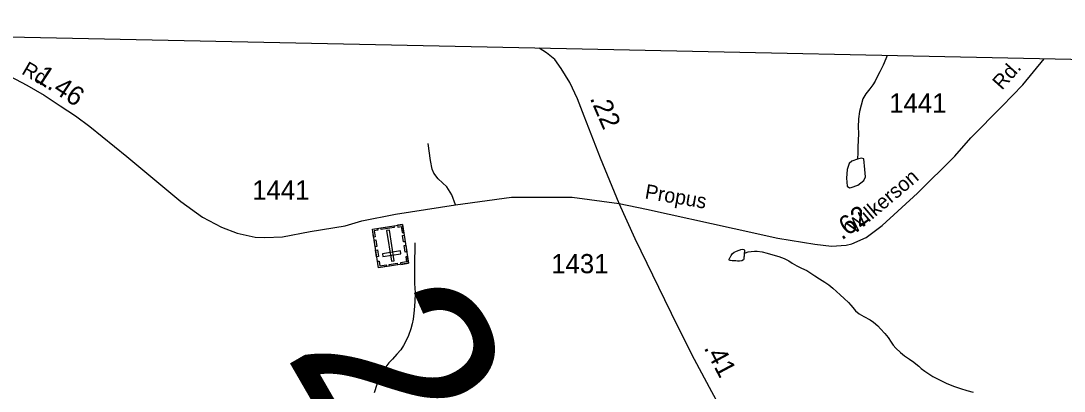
# Model space of a CAD drawing. Extents: x 2056842 to 2160602, y 826753 to 1016856.
# Drawn here: x 2103231 to 2110013, y 1014034 to 1016443 of the extents above; entities that cross this region are included whole.
import ezdxf

# ---------------------------------------------------------------- set-up
doc = ezdxf.new("R2010")
doc.units = 0
for name, color, linetype in [('Exist Boundary Political CountyLine', 7, 'Continuous'), ('Exist Cultural Cemetery CELL', 7, 'Continuous'), ('Exist Hydrographic Misc Water Feature', 7, 'Continuous'), ('Exist Road Non-System Type 51', 7, 'Continuous'), ('Exist Road Secondary Mileage Hundredths English Label', 7, 'Continuous'), ('Exist Road Secondary Structure Standard Bridge Number Label', 7, 'Continuous'), ('Exist Road Secondary Type 41 Attributed', 7, 'Continuous'), ('Exist Road Secondary Type 51 Attributed', 7, 'Continuous'), ('Exist Road Secondary Type 51 Label', 7, 'Continuous'), ('Exist Road Secondary Type 51 Number Label', 7, 'Continuous')]:
    doc.layers.add(name, color=color, linetype=linetype)

msp = doc.modelspace()

# ---------------------------------------------------------------- linework, layer by layer
at = {"layer": 'Exist Boundary Political CountyLine'}
msp.add_lwpolyline([(2115964.3, 1016192.1), (2110262.3, 1016187.5), (2106573, 1016265.5), (2106573, 1016265.5), (2102941.6, 1016340.6), (2102941.6, 1016340.6), (2101374.8, 1016366.7), (2101374.8, 1016366.7), (2099296, 1016389.5), (2098404.7, 1016440.5), (2097360.9, 1016418), (2097356.8, 1016418), (2097286.5, 1016419.1), (2097226.1, 1016420.2), (2097166.3, 1016421.3), (2097111, 1016422.2), (2097102.1, 1016422.4), (2097075.8, 1016422.9), (2097075.8, 1016422.9), (2097071.5, 1016422.9), (2097046.7, 1016423.4), (2096950.9, 1016425.1), (2096514.8, 1016443.2), (2089277.3, 1016380.6)], dxfattribs=at)
at = {"layer": 'Exist Cultural Cemetery CELL'}
for points in [[(2105752.2, 1014866.7), (2105555.5, 1014835.9), (2105516.2, 1015087.5), (2105712.9, 1015118.3)], [(2105548.9, 1015092.6), (2105550.7, 1015081.3), (2105528.9, 1015077.9), (2105535.2, 1015038), (2105524.2, 1015036.2), (2105516.2, 1015087.5)], [(2105657.9, 1015098.1), (2105574, 1015084.9), (2105572.3, 1015096.2), (2105656.1, 1015109.3)], [(2105639.9, 1014878.8), (2105658.4, 1014881.7), (2105627.1, 1015082), (2105608.6, 1015079.2)], [(2105680.2, 1015113.1), (2105682, 1015101.8), (2105703.7, 1015105.2), (2105709.9, 1015065.2), (2105720.9, 1015066.9), (2105712.9, 1015118.2)], [(2105538.6, 1015017.9), (2105545.2, 1014975.1), (2105534, 1014973.3), (2105527.3, 1015016.1)], [(2105723.7, 1015049.2), (2105730.4, 1015006.4), (2105719.1, 1015004.6), (2105712.4, 1015047.4)], [(2105548.7, 1014952.7), (2105555.4, 1014909.9), (2105544.1, 1014908.2), (2105537.5, 1014951)], [(2105701.3, 1014927.6), (2105698.5, 1014946.1), (2105582.1, 1014927.9), (2105585, 1014909.4)], [(2105734.1, 1014982.8), (2105740.7, 1014940), (2105729.5, 1014938.2), (2105722.8, 1014981)], [(2105548.7, 1014878.8), (2105559.9, 1014880.5), (2105564.9, 1014848.7), (2105605, 1014855), (2105606.7, 1014844), (2105555.4, 1014836)], [(2105679, 1014855.3), (2105627.8, 1014847.3), (2105626, 1014858.5), (2105677.2, 1014866.5)], [(2105745.5, 1014909.5), (2105734.3, 1014907.7), (2105739.2, 1014875.9), (2105699.2, 1014869.7), (2105700.9, 1014858.7), (2105752.2, 1014866.7)]]:
    msp.add_lwpolyline(points, close=True, dxfattribs=at)
at = {"layer": 'Exist Hydrographic Misc Water Feature'}
for points in [[(2108861.9, 1016217.1), (2108854.7, 1016196.2), (2108836.6, 1016154.2), (2108814.9, 1016112), (2108798.9, 1016078), (2108784.9, 1016049.9), (2108769.2, 1016025.9), (2108751.1, 1015999.9), (2108723.4, 1015967.8), (2108705.4, 1015935.7), (2108693.3, 1015895.7), (2108683.7, 1015853.7), (2108675.7, 1015805.6), (2108673.8, 1015751.6), (2108676.1, 1015711.7), (2108674, 1015661.6), (2108672.4, 1015625.6), (2108672.4, 1015579.6), (2108670.5, 1015549.6), (2108670.5, 1015543.6)], [(2108670.5, 1015543.6), (2108632.6, 1015531.3), (2108616.1, 1015516.1), (2108602.2, 1015475.7), (2108598.4, 1015420), (2108602.2, 1015368.1), (2108618.7, 1015356.7), (2108628.8, 1015359.3), (2108673, 1015374.4), (2108712.2, 1015403.5), (2108722.3, 1015428.8), (2108718.5, 1015476.9), (2108711, 1015546.5), (2108697.1, 1015550.3), (2108670.5, 1015543.6)], [(2105792.4, 1014998.6), (2105790.8, 1014844.6), (2105791.2, 1014734.6), (2105793.4, 1014672.7), (2105791.4, 1014616.6), (2105787.7, 1014560.6), (2105782, 1014502.7), (2105775.8, 1014472.5), (2105766.2, 1014438.6), (2105750.2, 1014396.4), (2105734.4, 1014358.4), (2105718.4, 1014330.3), (2105700.3, 1014302.3), (2105674.7, 1014274.2), (2105646.6, 1014242.1), (2105622.6, 1014218.2), (2105590.9, 1014174), (2105565.2, 1014129.9), (2105545.1, 1014077.9), (2105527.3, 1014023.8)], [(2107934.4, 1014931.2), (2107934.4, 1014921.4), (2107932.5, 1014911.3), (2107930.7, 1014905.3), (2107930.7, 1014895.3), (2107928.6, 1014889.3), (2107918.6, 1014881.3), (2107902.6, 1014879.2), (2107890.7, 1014879.2), (2107878.6, 1014881.2), (2107864.7, 1014881.1), (2107854.6, 1014881), (2107844.6, 1014883), (2107838.6, 1014883), (2107836.6, 1014889), (2107836.6, 1014893), (2107840.7, 1014901), (2107842.5, 1014905), (2107844.6, 1014909), (2107848.7, 1014917), (2107854.4, 1014927.1), (2107868.4, 1014939.1), (2107878.4, 1014943.1), (2107894.4, 1014949.2), (2107906.3, 1014953.2), (2107912.5, 1014955.3), (2107920.4, 1014957.3), (2107930.3, 1014955.3), (2107936.4, 1014951.3), (2107936.4, 1014947.3), (2107936.4, 1014939.3), (2107934.4, 1014931.2)], [(2107934.4, 1014931.2), (2107942.4, 1014933.4), (2107960.4, 1014939.4), (2107978.3, 1014943.4), (2108000.4, 1014945.5), (2108018.5, 1014945.6), (2108050.5, 1014939.6), (2108082.4, 1014931.7), (2108120.6, 1014921.9), (2108158.7, 1014910), (2108192.6, 1014896.1), (2108222.7, 1014882.2), (2108244.6, 1014866.3), (2108276.6, 1014850.4), (2108306.8, 1014834.4), (2108340.8, 1014818.5), (2108366.8, 1014802.7), (2108392.9, 1014784.7), (2108422.8, 1014764.8), (2108457.1, 1014743), (2108483.1, 1014725), (2108509.2, 1014705.1), (2108533.1, 1014683.1), (2108557.3, 1014661.3), (2108583.4, 1014637.4), (2108611.3, 1014611.4), (2108627.7, 1014593.5), (2108639.6, 1014577.5), (2108657.6, 1014557.6), (2108681.6, 1014537.6), (2108711.5, 1014519.7), (2108751.9, 1014497.8), (2108773.9, 1014482), (2108802, 1014460), (2108819.8, 1014440.1), (2108848.1, 1014410.2), (2108870, 1014382.2), (2108888.3, 1014352.3), (2108902.4, 1014334.3), (2108920.3, 1014314.4), (2108950.4, 1014284.5), (2108976.7, 1014264.6), (2109008.7, 1014242.7), (2109036.5, 1014222.8), (2109048.6, 1014212.8), (2109068.5, 1014196.8), (2109084.9, 1014180.9), (2109106.9, 1014163), (2109159, 1014129.2), (2109247.1, 1014085.4), (2109295.1, 1014067.5), (2109339.2, 1014051.8), (2109381, 1014037.8), (2109421, 1014028)]]:
    msp.add_lwpolyline(points, dxfattribs=at)
at = {"layer": 'Exist Road Non-System Type 51'}
msp.add_lwpolyline([(2106056.9, 1015246.5), (2106032.1, 1015310.6), (2105999.6, 1015362.7), (2105944.1, 1015414.8), (2105915, 1015452.4), (2105904.8, 1015478.9), (2105894.9, 1015535.3), (2105880, 1015645.6)], dxfattribs=at)
at = {"layer": 'Exist Road Secondary Type 41 Attributed'}
msp.add_lwpolyline([(2107121.4, 1015255.9), (2106999.3, 1015548.8), (2106892.7, 1015823.5), (2106850.5, 1015936.2), (2106799.6, 1016043), (2106744.1, 1016132.8), (2106701.4, 1016190.9), (2106647.5, 1016234.5), (2106600.5, 1016264.9)], dxfattribs=at)
at = {"layer": 'Exist Road Secondary Type 51 Attributed'}
for points in [[(2107121.4, 1015255.9), (2107299.2, 1015219.1), (2107867.4, 1015092.7), (2108153.2, 1015029.1), (2108392.8, 1014990.9), (2108500.5, 1014978.1), (2108595.8, 1014984.9), (2108633.4, 1014991.8), (2108727.4, 1015034.5), (2108830, 1015111.4), (2109059.4, 1015322), (2109302.7, 1015563.2), (2109406.6, 1015682.9), (2109609.9, 1015887.5), (2109744.3, 1016027), (2109884.7, 1016195.5)], [(2103118.8, 1016105), (2103270.8, 1016025.5), (2103382.5, 1015959.1), (2103486.8, 1015891), (2103585.5, 1015825.1), (2103679.7, 1015755.9), (2103919, 1015560.6), (2104270, 1015267.2), (2104411.8, 1015166.2), (2104535.4, 1015101.5), (2104638, 1015062.3), (2104753.7, 1015036.2), (2104816.1, 1015032.8), (2104931.8, 1015037.3), (2105112.1, 1015073.7), (2105339.5, 1015109.4), (2105447.1, 1015141.3), (2105665.9, 1015185.8), (2106056.9, 1015246.5), (2106421.4, 1015295.2), (2106609.8, 1015295.6), (2106814.6, 1015295.2), (2107121.4, 1015255.9)], [(2108118.3, 1013318.6), (2108032.7, 1013466.7), (2107872.8, 1013756.2), (2107723.1, 1014028.6), (2107611.1, 1014239.9), (2107504.5, 1014451), (2107418.3, 1014628.1), (2107225.7, 1015024.2), (2107121.4, 1015255.9)]]:
    msp.add_lwpolyline(points, dxfattribs=at)

# ---------------------------------------------------------------- texts
at = {"layer": 'Exist Road Secondary Mileage Hundredths English Label'}
for s, rotation, p in [('1.46', 326.8662, (2103317.7, 1016058.5)), ('.22', 293.39722, (2106928.4, 1015939.8)), ('.62', 36.33269, (2108568.7, 1015013.4)), ('.41', 298.01233, (2107668.9, 1014316.2))]:
    msp.add_text(s, height=125, rotation=rotation, dxfattribs=at).set_placement(p)
at = {"layer": 'Exist Road Secondary Structure Standard Bridge Number Label'}
msp.add_text('203', height=1230.31, rotation=300, dxfattribs=at).set_placement((2104939.1, 1014286.4))
at = {"layer": 'Exist Road Secondary Type 51 Label'}
for s, rotation, p in [('Rd.', 329.85133, (2103230.1, 1016101.6)), ('Rd.', 48.18801, (2109608.9, 1015988.6)), ('Wilkerson', 40.32548, (2108651.1, 1015052.4)), ('Propus', 350.28454, (2107283.4, 1015288.5))]:
    msp.add_text(s, height=95, rotation=rotation, dxfattribs=at).set_placement(p)
at = {"layer": 'Exist Road Secondary Type 51 Number Label'}
for s, p in [('1441', (2108876.6, 1015846.1)), ('1441', (2104735.3, 1015279.9)), ('1431', (2106679.2, 1014801.1))]:
    msp.add_text(s, height=125, dxfattribs=at).set_placement(p)

doc.saveas('drawing.dxf')
